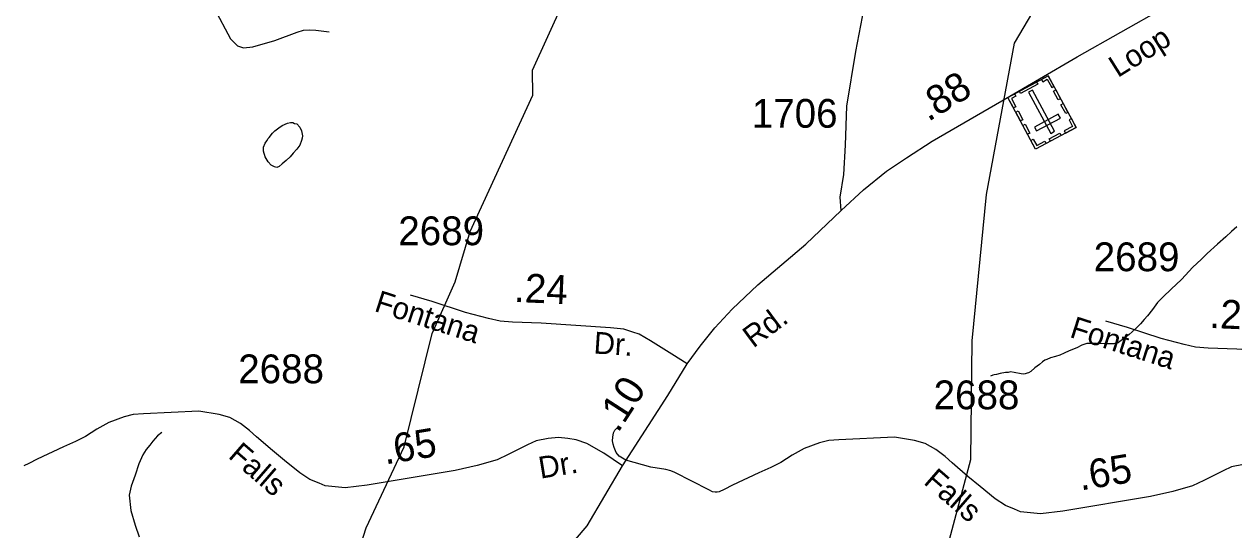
# Model space of a CAD drawing. Extents: x 2169602 to 2449496, y 721995 to 810662.
# Drawn here: x 2414687 to 2419932, y 766452 to 768646 of the extents above; entities that cross this region are included whole.
import ezdxf

# ---------------------------------------------------------------- set-up
doc = ezdxf.new("R2010")
doc.units = 0
doc.layers.add('Default', color=7, linetype='Continuous')

msp = doc.modelspace()

# ---------------------------------------------------------------- linework, layer by layer
at = {"layer": 'Default'}
for points in [[(2416555.3, 767528.3), (2416620.3, 767746.8), (2416892.4, 768338.3), (2416891.4, 768446.5), (2417023.4, 768739), (2416988.3, 768913.6), (2416821.4, 769097.5), (2416787.4, 769186.7), (2416785.3, 769439.3), (2416942.4, 769823.2), (2417124.3, 769990), (2417656.4, 770133.4), (2417971.4, 770402.5), (2418146.3, 770503.9), (2418270.3, 770547.3), (2418511.3, 770755.6), (2419066.3, 771351.1), (2419172.4, 771608.1), (2419305.4, 771736.6), (2419563.4, 771777.2), (2419646.4, 771821.5)], [(2415166.3, 769706.1), (2415186.9, 769671.9), (2415233, 769514.5), (2415321.1, 769261.3), (2415421.2, 768974), (2415511, 768715.7), (2415582, 768582.3), (2415611.1, 768551.5), (2415638.4, 768542.9), (2415677.8, 768548.1), (2415773.6, 768575.4), (2415871.1, 768611.4), (2415898.4, 768619.9), (2415922.4, 768621.6), (2415951.5, 768619.9), (2416009.6, 768613.1)], [(2417507.3, 762682.5), (2417556.3, 762783.2), (2417954.3, 763158.9), (2418119.4, 763385.1), (2418243.3, 763612.2), (2418232.4, 764111), (2418330.4, 764387.8), (2418553.3, 764839.3), (2418601.3, 765136.7), (2418748.3, 765547.1), (2418738.5, 765937.6), (2418695.4, 766112.4), (2418694.4, 766388), (2418792.4, 766756.7), (2418797.3, 767271.5), (2418860.5, 767906.6), (2418981.5, 768563.5), (2419155.4, 768858.4), (2419343.4, 769372.8), (2419691.4, 769716.7)], [(2417562.4, 767171.6), (2417617.7, 767248.2), (2417681.5, 767328.7), (2417757.2, 767409.2), (2417868.1, 767514.9), (2418076.7, 767691), (2418230, 767836.6), (2418326.7, 767926.8), (2418425.9, 768008), (2418513.5, 768065.9), (2418624.9, 768138.1), (2418926.4, 768313.3), (2419253.7, 768504), (2419631.8, 768717.9), (2419981, 768907.3)], [(2418230, 767836.6), (2418225.5, 767894.6), (2418241, 767993.8), (2418248.7, 768121.3), (2418253.9, 768290.1), (2418293.2, 768527.2), (2418329.9, 768715.3)], [(2415749.5, 768154), (2415763.4, 768172.2), (2415773.3, 768182.4), (2415791.3, 768196.3), (2415805.2, 768206.4), (2415829, 768216.6), (2415841.3, 768218.8), (2415851.2, 768218.5), (2415859, 768214.9), (2415869.2, 768212.9), (2415881.5, 768198.9), (2415889.3, 768182.7), (2415893.4, 768161), (2415891.8, 768150.7), (2415889.7, 768140.9), (2415881.7, 768121), (2415869.6, 768103), (2415853.8, 768086.7), (2415840.1, 768070.5), (2415822.1, 768054.6), (2415806.1, 768040.4), (2415792.3, 768028.3), (2415782.3, 768024.5), (2415772.4, 768026.4), (2415758.3, 768034.2), (2415744.5, 768048.1), (2415732, 768070.2), (2415724.2, 768094.1), (2415724, 768105.9), (2415723.8, 768112), (2415731.8, 768129.9), (2415739.4, 768140.1), (2415745.4, 768150.1), (2415749.5, 768154)], [(2419946.1, 767765.7), (2419921.9, 767745.8), (2419898.4, 767723.4), (2419862.3, 767691.5), (2419816.6, 767651), (2419790.5, 767624.9), (2419754.6, 767591), (2419705.2, 767538.5), (2419661.1, 767496.4), (2419625.6, 767462), (2419601.7, 767438.1), (2419580.1, 767408.1), (2419558, 767379.8), (2419544.2, 767363.6), (2419528.5, 767345.7), (2419504.5, 767321.8), (2419478.6, 767299.3), (2419448.9, 767275.4), (2419438.8, 767269.2), (2419431.1, 767263.1), (2419421, 767261), (2419410.8, 767258.9), (2419370.8, 767258.8), (2419337.1, 767260.7), (2419315, 767260.4), (2419303.1, 767260.5), (2419295.1, 767260.5), (2419286.7, 767256.5), (2419273.4, 767252.5), (2419251.2, 767242), (2419219, 767227.8), (2419196.9, 767217.8), (2419177.4, 767209.8), (2419159.4, 767203.6), (2419137.4, 767197.6), (2419121.6, 767191.4), (2419113.2, 767187.4), (2419103.4, 767181.2), (2419089.4, 767169.5), (2419069.8, 767155.1), (2419051.7, 767139.1), (2419041.7, 767132.9), (2419035.9, 767131), (2419027.9, 767128.9), (2419019.9, 767126.9), (2419010.1, 767128.8), (2418979.9, 767134.6), (2418964.2, 767136.6), (2418954.1, 767134.4), (2418941.8, 767134.7), (2418919.7, 767130.2), (2418903.9, 767126.2), (2418893.6, 767124), (2418887.9, 767122.1), (2418877.8, 767117.9)], [(2413275.4, 763016.6), (2413289.2, 763071.4), (2413463.3, 763281.1), (2414325.3, 764050.7), (2414433.4, 764110.9), (2414741.4, 764121), (2414957.3, 764228.2), (2415338.3, 764597.6), (2415644.2, 765090), (2415726.2, 765275.3), (2415833.3, 765401), (2416169.3, 766460.2), (2416334.2, 766811.2), (2416456.2, 767304), (2416555.3, 767528.3)], [(2417562.4, 767171.6), (2417496, 767213.7), (2417403, 767271.3), (2417354.3, 767300.1), (2417325.5, 767310), (2417287.8, 767322.2), (2417229.1, 767327.8), (2416929.1, 767347.7), (2416804.7, 767353.1), (2416750.5, 767357.5), (2416700.7, 767368.6), (2416601, 767395.2), (2416456, 767441.7), (2416361.8, 767469.7)], [(2420578.2, 767058.7), (2420511.8, 767100.8), (2420418.8, 767158.4), (2420370.1, 767187.2), (2420341.3, 767197.2), (2420303.7, 767209.4), (2420245, 767214.9), (2419944.9, 767234.9), (2419820.6, 767240.3), (2419766.3, 767244.7), (2419716.5, 767255.8), (2419616.8, 767282.4), (2419471.8, 767328.9), (2419377.6, 767356.9)], [(2417281.2, 766730), (2417477.7, 767035.1), (2417562.4, 767171.6)], [(2417281.2, 766730), (2417201, 766784.8), (2417126.2, 766826), (2417080.5, 766842.8), (2417043.8, 766847.4), (2417004.2, 766851.9), (2416958.4, 766847.4), (2416906.5, 766838.2), (2416869.9, 766819.9), (2416785.9, 766778.7), (2416737.1, 766755.8), (2416651.6, 766731.3), (2416555.5, 766708.4), (2416174.7, 766645.9), (2416078.6, 766633.6), (2415991.6, 766642.8), (2415965.6, 766653.5), (2415925.9, 766670.3), (2415881.7, 766699.3), (2415816.1, 766752.7), (2415763.5, 766795.3), (2415694.8, 766854.8), (2415664.3, 766882.3), (2415624.6, 766912.8), (2415578.8, 766938.8), (2415531.5, 766952.5), (2415444.5, 766966.3), (2415203.7, 766954.5), (2415159.7, 766951.8), (2415120, 766942.5), (2415053.6, 766916.7), (2415001.5, 766888.9), (2414952.1, 766856.4), (2414909, 766834.3), (2414856.9, 766812.2), (2414742.2, 766758.1), (2414706.2, 766739.1), (2414685, 766729.8)], [(2419974.2, 766734.5), (2419922.3, 766725.4), (2419885.7, 766707), (2419801.8, 766665.8), (2419752.9, 766642.9), (2419667.5, 766618.5), (2419571.3, 766595.6), (2419190.5, 766533), (2419094.4, 766520.8), (2419007.4, 766530), (2418981.5, 766540.7), (2418941.8, 766557.5), (2418897.5, 766586.5), (2418831.9, 766639.9), (2418779.3, 766682.4), (2418710.6, 766742), (2418680.1, 766769.5), (2418640.4, 766800), (2418594.6, 766826), (2418547.3, 766839.7), (2418460.3, 766853.4), (2418219.6, 766841.7), (2418175.5, 766839), (2418135.9, 766829.7), (2418069.4, 766803.9), (2418017.4, 766776.1), (2417967.9, 766743.6), (2417924.8, 766721.5), (2417872.8, 766699.3), (2417758, 766645.3), (2417722, 766626.2), (2417700.9, 766617), (2417692.6, 766615.4), (2417683.3, 766614.4), (2417671.5, 766616.4), (2417656, 766625.2), (2417508.3, 766700.4), (2417491.4, 766707.1), (2417469.3, 766713.2), (2417404.4, 766723.6), (2417295.8, 766753.4), (2417266.4, 766771.9), (2417254.6, 766787.4), (2417245.8, 766808.5), (2417240.7, 766824), (2417238.6, 766837.4), (2417239.1, 766853.9), (2417242.2, 766872.4), (2417248.4, 766884.3), (2417258.2, 766894.6)], [(2415283, 766873.8), (2415264.9, 766859.9), (2415245, 766835.7), (2415231.3, 766819.5), (2415215.3, 766799.6), (2415201.4, 766777.5), (2415183.7, 766737.5), (2415167.9, 766689.2), (2415150.3, 766641.2), (2415142.3, 766601.4), (2415148.7, 766535.1), (2415167.5, 766471.5), (2415185.6, 766421.7)], [(2415994, 765477.5), (2416169.2, 765569), (2416307.7, 765654), (2416421.7, 765746.8), (2416548.6, 765867.9), (2416724.5, 766044.4), (2416863.7, 766191.3), (2417026.6, 766349.8), (2417127.8, 766469.6), (2417281.2, 766730)]]:
    msp.add_lwpolyline(points, dxfattribs=at)
for points in [[(2419248.4, 768197.8), (2419073.1, 768103.4), (2418952.4, 768327.7), (2419127.8, 768422)], [(2419098.7, 768406.3), (2419104.1, 768396.2), (2419123.5, 768406.6), (2419142.6, 768371), (2419152.4, 768376.3), (2419127.8, 768422)], [(2419082.6, 768384.7), (2419007.9, 768344.5), (2419002.5, 768354.5), (2419077.2, 768394.7)], [(2419160.9, 768360.4), (2419181.5, 768322.3), (2419171.4, 768316.9), (2419150.9, 768355)], [(2418981.6, 768343.4), (2418987.1, 768333.3), (2418967.7, 768322.8), (2418986.8, 768287.2), (2418977, 768282), (2418952.4, 768327.7)], [(2419138.5, 768171.9), (2419155, 768180.8), (2419058.9, 768359.3), (2419042.4, 768350.5)], [(2418996.7, 768269.4), (2419017.2, 768231.3), (2419007.2, 768225.9), (2418986.7, 768264)], [(2419192.8, 768301.2), (2419213.3, 768263.1), (2419203.3, 768257.7), (2419182.7, 768295.8)], [(2419027.9, 768211.4), (2419048.4, 768173.2), (2419038.4, 768167.8), (2419017.9, 768206)], [(2419180.2, 768238.4), (2419171.4, 768254.8), (2419067.7, 768199), (2419076.5, 768182.6)], [(2419227.9, 768235.9), (2419217.9, 768230.5), (2419233.1, 768202.2), (2419197.4, 768183), (2419202.7, 768173.2), (2419248.4, 768197.8)], [(2419183.2, 768162.7), (2419137.5, 768138.1), (2419132.1, 768148.2), (2419177.8, 768172.7)], [(2419052.5, 768141.6), (2419062.5, 768147), (2419077.7, 768118.6), (2419113.4, 768137.8), (2419118.7, 768128), (2419073, 768103.5)]]:
    msp.add_lwpolyline(points, close=True, dxfattribs=at)

# ---------------------------------------------------------------- texts
for s, height, rotation, p in [('Loop', 95, 32.1848, (2419429.4, 768411.5)), ('.88', 125, 31.3486, (2418607, 768220.6)), ('.24', 125, 357.501, (2416809.2, 767440.7)), ('Fontana', 95, 342.2164, (2416200.7, 767401.9)), ('.24', 125, 357.501, (2419825, 767327.9)), ('Rd.', 95, 36.5911, (2417848.4, 767237.9)), ('Fontana', 95, 342.2164, (2419216.5, 767289.1)), ('Dr.', 95, 356.1983, (2417154.4, 767216.9)), ('.10', 125, 57.2054, (2417261.7, 766868.5)), ('.65', 125, 9.3311, (2416252.5, 766734.8)), ('Falls', 95, 319.0736, (2415567.2, 766767)), ('Dr.', 95, 9.3311, (2416925.7, 766673.2)), ('.65', 125, 9.3311, (2419268.3, 766622)), ('Falls', 95, 319.0736, (2418583, 766654.2))]:
    msp.add_text(s, height=height, rotation=rotation, dxfattribs=at).set_placement(p)
for s, p in [('1706', (2417842.1, 768196.2)), ('2689', (2416309.1, 767686.6)), ('2689', (2419324.9, 767573.8)), ('2688', (2415614.9, 767087.5)), ('2688', (2418630.7, 766974.7))]:
    msp.add_text(s, height=125, dxfattribs=at).set_placement(p)

doc.saveas('drawing.dxf')
